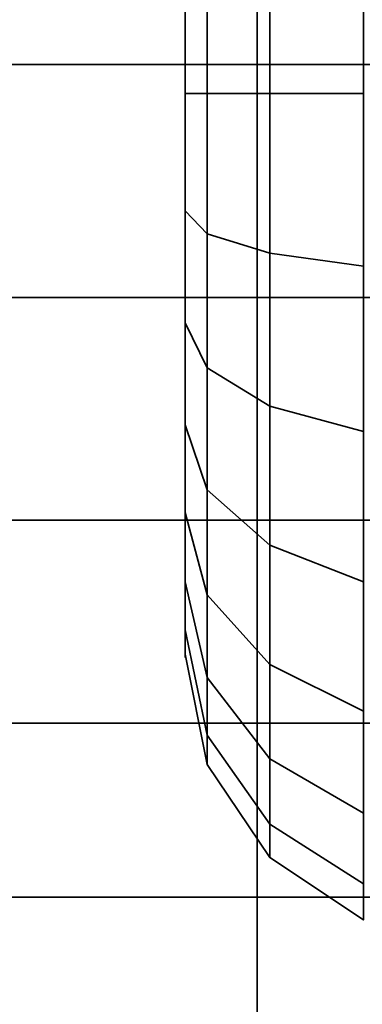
# Model space of a CAD drawing. Header units: millimetres. Extents: x -587 to 3688, y -115 to 120.
# Tile 593 of 656: x 2005.15 to 2007.53, y -38.5 to -31.69. Entities that reach past the tile are written whole.
import ezdxf

# ---------------------------------------------------------------- set-up
doc = ezdxf.new("R2010")
doc.units = ezdxf.units.MM
doc.layers.add('152', color=7, linetype='Continuous', true_color=0xffffff)

# ---------------------------------------------------------------- blocks, each defined once
blk = doc.blocks.new('UG_SURFACE_002')
at = {"layer": '152', "color": 252, "linetype": 'Continuous', "lineweight": 35}
for points in [[(2162.4999, -40, 2198), (2162.4999, 110, 2198), (837.5, 110, 2198), (837.5, -40, 2198)], [(987.5, -40, 2048.0001), (987.5, 110, 2048.0001), (2012.5, 110, 2048.0001), (2012.5, -40, 2048.0001)]]:
    blk.add_3dface(points, dxfattribs=at)
blk = doc.blocks.new('UG_SURFACE_064')
at = {"layer": '152', "color": 252, "linetype": 'Continuous', "lineweight": 35}
for points in [[(1991.0001, -17.5352, 415), (1991.0001, -46.5, 415), (2006.7999, -46.5, 415), (2006.7999, -17.5352, 415)], [(1991.0001, -17.5352, 414), (2006.7999, -17.5352, 414), (2006.7999, -46.5, 414), (1991.0001, -46.5, 414)], [(1991.0001, -17.5352, 275), (2006.7999, -17.5352, 275), (2006.7999, -46.5, 275), (1991.0001, -46.5, 275)], [(1991.0001, -17.5352, 276), (1991.0001, -46.5, 276), (2006.7999, -46.5, 276), (2006.7999, -17.5352, 276)], [(2006.7999, -17.5352, 414), (2006.7999, -17.5352, 415), (2006.7999, -46.5, 415), (2006.7999, -46.5, 414)], [(2006.7999, -46.5, 276), (2006.7999, -46.5, 275), (2006.7999, -17.5352, 275), (2006.7999, -17.5352, 276)]]:
    blk.add_3dface(points, dxfattribs=at)
blk = doc.blocks.new('UG_SURFACE_066')
at = {"layer": '152', "color": 18, "linetype": 'Continuous', "lineweight": 35}
for points in [[(1993, -32, 296.75), (2010, -32, 296.75), (2010, -28.8478, 296.08), (1993, -28.8478, 296.08)], [(1993, -30.3887, 281.4194), (2010, -30.3887, 281.4194), (2010, -33.6113, 281.4194), (1993, -33.6113, 281.4194)], [(1993, -35.1522, 296.08), (2010, -35.1522, 296.08), (2010, -32, 296.75), (1993, -32, 296.75)], [(1993, -33.6113, 281.4194), (2010, -33.6113, 281.4194), (2010, -36.5553, 282.7301), (1993, -36.5553, 282.7301)], [(1993, -37.7594, 294.1858), (2010, -37.7594, 294.1858), (2010, -35.1522, 296.08), (1993, -35.1522, 296.08)], [(1993, -36.5553, 282.7301), (2010, -36.5553, 282.7301), (2010, -38.7117, 285.125), (1993, -38.7117, 285.125)], [(1993, -39.3707, 291.3949), (2010, -39.3707, 291.3949), (2010, -37.7594, 294.1858), (1993, -37.7594, 294.1858)]]:
    blk.add_3dface(points, dxfattribs=at)
blk = doc.blocks.new('UG_SURFACE_067')
at = {"layer": '152', "color": 18, "linetype": 'Continuous', "lineweight": 35}
for points in [[(1993, -32, 408.75), (2010, -32, 408.75), (2010, -28.8478, 408.08), (1993, -28.8478, 408.08)], [(1993, -30.3887, 393.4194), (2010, -30.3887, 393.4194), (2010, -33.6113, 393.4194), (1993, -33.6113, 393.4194)], [(1993, -35.1522, 408.08), (2010, -35.1522, 408.08), (2010, -32, 408.75), (1993, -32, 408.75)], [(1993, -33.6113, 393.4194), (2010, -33.6113, 393.4194), (2010, -36.5553, 394.7301), (1993, -36.5553, 394.7301)], [(1993, -37.7594, 406.1858), (2010, -37.7594, 406.1858), (2010, -35.1522, 408.08), (1993, -35.1522, 408.08)], [(1993, -36.5553, 394.7301), (2010, -36.5553, 394.7301), (2010, -38.7117, 397.125), (1993, -38.7117, 397.125)], [(1993, -39.3707, 403.3949), (2010, -39.3707, 403.3949), (2010, -37.7594, 406.1858), (1993, -37.7594, 406.1858)]]:
    blk.add_3dface(points, dxfattribs=at)
blk = doc.blocks.new('UG_SURFACE_069')
at = {"layer": '152', "color": 252, "linetype": 'Continuous', "lineweight": 35}
for points in [[(2005.0001, -47, 273), (1993, -16.5, 273), (2009.0001, -19.5, 273), (2009.0001, -45.5, 273)], [(1993, -16.5, 275), (2005.0001, -47, 275), (2009.0001, -45.5, 275), (2009.0001, -19.5, 275)], [(1993, -16.5, 417), (2005.0001, -47, 417), (2009.0001, -45.5, 417), (2009.0001, -19.5, 417)], [(2005.0001, -47, 415), (1993, -16.5, 415), (2009.0001, -19.5, 415), (2009.0001, -45.5, 415)], [(2006.3, -28.8225, 402.95), (2006.3, -28.3214, 401.4077), (2006.3, -28.4909, 399.7948), (2006.3, -32.2, 401)], [(2006.3, -28.8225, 290.95), (2006.3, -28.3214, 289.4077), (2006.3, -28.4909, 287.7948), (2006.3, -32.2, 289)], [(2006.3, -28.4909, 399.7948), (2006.3, -29.3017, 398.3904), (2006.3, -30.6137, 397.4372), (2006.3, -32.2, 401)], [(2006.3, -28.4909, 287.7948), (2006.3, -29.3017, 286.3904), (2006.3, -30.6137, 285.4372), (2006.3, -32.2, 289)], [(2006.3, -31.3891, 404.8148), (2006.3, -29.9076, 404.1552), (2006.3, -28.8225, 402.95), (2006.3, -32.2, 401)], [(2006.3, -31.3891, 292.8148), (2006.3, -29.9076, 292.1552), (2006.3, -28.8225, 290.95), (2006.3, -32.2, 289)], [(2007.5347, -29.8622, 395.7492), (2007.5347, -32.2, 395.2522), (2006.8858, -32.2, 395.6858), (2006.8858, -30.0385, 396.1452)], [(2007.5347, -29.8622, 283.7492), (2007.5347, -32.2, 283.2522), (2006.8858, -32.2, 283.6858), (2006.8858, -30.0385, 284.1452)], [(2006.8858, -30.0385, 396.1452), (2006.8858, -32.2, 395.6858), (2006.4523, -32.2, 396.3346), (2006.4523, -30.3024, 396.738)], [(2006.8858, -30.0385, 284.1452), (2006.8858, -32.2, 283.6858), (2006.4523, -32.2, 284.3346), (2006.4523, -30.3024, 284.738)], [(2006.4523, -30.3024, 396.738), (2006.4523, -32.2, 396.3346), (2006.3, -32.2, 397.1), (2006.3, -30.6137, 397.4372)], [(2006.4523, -30.3024, 284.738), (2006.4523, -32.2, 284.3346), (2006.3, -32.2, 285.1), (2006.3, -30.6137, 285.4372)], [(2006.3, -30.6137, 397.4372), (2006.3, -32.2, 397.1), (2006.3, -33.7863, 397.4372), (2006.3, -32.2, 401)], [(2006.3, -30.6137, 285.4372), (2006.3, -32.2, 285.1), (2006.3, -33.7863, 285.4372), (2006.3, -32.2, 289)], [(2007.5347, -33.395, 406.6222), (2007.5347, -31.005, 406.6222), (2006.8858, -31.0951, 406.1981), (2006.8858, -33.3049, 406.1981)], [(2007.5347, -33.395, 294.6222), (2007.5347, -31.005, 294.6222), (2006.8858, -31.0951, 294.1981), (2006.8858, -33.3049, 294.1981)], [(2006.8858, -33.3049, 406.1981), (2006.8858, -31.0951, 406.1981), (2006.4523, -31.23, 405.5634), (2006.4523, -33.17, 405.5634)], [(2006.8858, -33.3049, 294.1981), (2006.8858, -31.0951, 294.1981), (2006.4523, -31.23, 293.5634), (2006.4523, -33.17, 293.5634)], [(2006.4523, -33.17, 405.5634), (2006.4523, -31.23, 405.5634), (2006.3, -31.3891, 404.8148), (2006.3, -33.0109, 404.8148)], [(2006.4523, -33.17, 293.5634), (2006.4523, -31.23, 293.5634), (2006.3, -31.3891, 292.8148), (2006.3, -33.0109, 292.8148)], [(2006.3, -34.4924, 404.1552), (2006.3, -33.0109, 404.8148), (2006.3, -31.3891, 404.8148), (2006.3, -32.2, 401)], [(2006.3, -34.4924, 292.1552), (2006.3, -33.0109, 292.8148), (2006.3, -31.3891, 292.8148), (2006.3, -32.2, 289)], [(2006.3, -32.2, 401), (2006.3, -33.7863, 397.4372), (2006.3, -35.0983, 398.3904)], [(2006.3, -35.0983, 398.3904), (2006.3, -35.9091, 399.7948), (2006.3, -36.0786, 401.4077), (2006.3, -32.2, 401)], [(2006.3, -36.0786, 401.4077), (2006.3, -35.5775, 402.95), (2006.3, -34.4924, 404.1552), (2006.3, -32.2, 401)], [(2006.4523, -32.2, 396.3346), (2006.4523, -34.0976, 396.738), (2006.3, -33.7863, 397.4372), (2006.3, -32.2, 397.1)], [(2006.4523, -32.2, 284.3346), (2006.4523, -34.0976, 284.738), (2006.3, -33.7863, 285.4372), (2006.3, -32.2, 285.1)], [(2006.3, -32.2, 289), (2006.3, -33.7863, 285.4372), (2006.3, -35.0983, 286.3904)], [(2006.3, -35.0983, 286.3904), (2006.3, -35.9091, 287.7948), (2006.3, -36.0786, 289.4077), (2006.3, -32.2, 289)], [(2006.3, -36.0786, 289.4077), (2006.3, -35.5775, 290.95), (2006.3, -34.4924, 292.1552), (2006.3, -32.2, 289)], [(2006.8858, -32.2, 395.6858), (2006.8858, -34.3615, 396.1452), (2006.4523, -34.0976, 396.738), (2006.4523, -32.2, 396.3346)], [(2006.8858, -32.2, 283.6858), (2006.8858, -34.3615, 284.1452), (2006.4523, -34.0976, 284.738), (2006.4523, -32.2, 284.3346)], [(2007.5347, -32.2, 395.2522), (2007.5347, -34.5378, 395.7492), (2006.8858, -34.3615, 396.1452), (2006.8858, -32.2, 395.6858)], [(2007.5347, -32.2, 283.2522), (2007.5347, -34.5378, 283.7492), (2006.8858, -34.3615, 284.1452), (2006.8858, -32.2, 283.6858)], [(2006.4523, -34.9422, 404.7744), (2006.4523, -33.17, 405.5634), (2006.3, -33.0109, 404.8148), (2006.3, -34.4924, 404.1552)], [(2006.4523, -34.9422, 292.7743), (2006.4523, -33.17, 293.5634), (2006.3, -33.0109, 292.8148), (2006.3, -34.4924, 292.1552)], [(2006.8858, -35.3236, 405.2993), (2006.8858, -33.3049, 406.1981), (2006.4523, -33.17, 405.5634), (2006.4523, -34.9422, 404.7744)], [(2006.8858, -35.3236, 293.2993), (2006.8858, -33.3049, 294.1981), (2006.4523, -33.17, 293.5634), (2006.4523, -34.9422, 292.7743)], [(2007.5347, -35.5784, 405.65), (2007.5347, -33.395, 406.6222), (2006.8858, -33.3049, 406.1981), (2006.8858, -35.3236, 405.2993)], [(2007.5347, -35.5784, 293.65), (2007.5347, -33.395, 294.6222), (2006.8858, -33.3049, 294.1981), (2006.8858, -35.3236, 293.2993)], [(2006.4523, -34.0976, 396.738), (2006.4523, -35.667, 397.8783), (2006.3, -35.0983, 398.3904), (2006.3, -33.7863, 397.4372)], [(2006.4523, -34.0976, 284.738), (2006.4523, -35.667, 285.8783), (2006.3, -35.0983, 286.3904), (2006.3, -33.7863, 285.4372)], [(2006.8858, -34.3615, 396.1452), (2006.8858, -36.1492, 397.4441), (2006.4523, -35.667, 397.8783), (2006.4523, -34.0976, 396.738)], [(2006.8858, -34.3615, 284.1452), (2006.8858, -36.1492, 285.4441), (2006.4523, -35.667, 285.8783), (2006.4523, -34.0976, 284.738)], [(2007.5347, -34.5378, 395.7492), (2007.5347, -36.4714, 397.154), (2006.8858, -36.1492, 397.4441), (2006.8858, -34.3615, 396.1452)], [(2007.5347, -34.5378, 283.7492), (2007.5347, -36.4714, 285.154), (2006.8858, -36.1492, 285.4441), (2006.8858, -34.3615, 284.1452)], [(2006.4523, -36.2403, 403.3327), (2006.4523, -34.9422, 404.7744), (2006.3, -34.4924, 404.1552), (2006.3, -35.5775, 402.95)], [(2006.4523, -36.2403, 291.3327), (2006.4523, -34.9422, 292.7743), (2006.3, -34.4924, 292.1552), (2006.3, -35.5775, 290.95)], [(2006.8858, -36.8022, 403.6571), (2006.8858, -35.3236, 405.2993), (2006.4523, -34.9422, 404.7744), (2006.4523, -36.2403, 403.3327)], [(2006.8858, -36.8022, 291.6571), (2006.8858, -35.3236, 293.2993), (2006.4523, -34.9422, 292.7743), (2006.4523, -36.2403, 291.3327)], [(2006.4523, -35.667, 397.8783), (2006.4523, -36.637, 399.5583), (2006.3, -35.9091, 399.7948), (2006.3, -35.0983, 398.3904)], [(2006.4523, -35.667, 285.8783), (2006.4523, -36.637, 287.5583), (2006.3, -35.9091, 287.7948), (2006.3, -35.0983, 286.3904)], [(2007.5347, -37.1777, 403.8739), (2007.5347, -35.5784, 405.65), (2006.8858, -35.3236, 405.2993), (2006.8858, -36.8022, 403.6571)], [(2007.5347, -37.1777, 291.8739), (2007.5347, -35.5784, 293.65), (2006.8858, -35.3236, 293.2993), (2006.8858, -36.8022, 291.6571)], [(2006.4523, -36.8398, 401.4877), (2006.4523, -36.2403, 403.3327), (2006.3, -35.5775, 402.95), (2006.3, -36.0786, 401.4077)], [(2006.4523, -36.8398, 289.4877), (2006.4523, -36.2403, 291.3327), (2006.3, -35.5775, 290.95), (2006.3, -36.0786, 289.4077)], [(2006.8858, -36.1492, 397.4441), (2006.8858, -37.2541, 399.3578), (2006.4523, -36.637, 399.5583), (2006.4523, -35.667, 397.8783)], [(2006.8858, -36.1492, 285.4441), (2006.8858, -37.2541, 287.3578), (2006.4523, -36.637, 287.5583), (2006.4523, -35.667, 285.8783)], [(2006.4523, -36.637, 399.5583), (2006.4523, -36.8398, 401.4877), (2006.3, -36.0786, 401.4077), (2006.3, -35.9091, 399.7948)], [(2006.4523, -36.637, 287.5583), (2006.4523, -36.8398, 289.4877), (2006.3, -36.0786, 289.4077), (2006.3, -35.9091, 287.7948)], [(2007.5347, -36.4714, 397.154), (2007.5347, -37.6664, 399.2238), (2006.8858, -37.2541, 399.3578), (2006.8858, -36.1492, 397.4441)], [(2007.5347, -36.4714, 285.154), (2007.5347, -37.6664, 287.2238), (2006.8858, -37.2541, 287.3578), (2006.8858, -36.1492, 285.4441)], [(2006.8858, -37.4851, 401.5555), (2006.8858, -36.8022, 403.6571), (2006.4523, -36.2403, 403.3327), (2006.4523, -36.8398, 401.4877)], [(2006.8858, -37.4851, 289.5555), (2006.8858, -36.8022, 291.6571), (2006.4523, -36.2403, 291.3327), (2006.4523, -36.8398, 289.4877)], [(2006.8858, -37.2541, 399.3578), (2006.8858, -37.4851, 401.5555), (2006.4523, -36.8398, 401.4877), (2006.4523, -36.637, 399.5583)], [(2006.8858, -37.2541, 287.3578), (2006.8858, -37.4851, 289.5555), (2006.4523, -36.8398, 289.4877), (2006.4523, -36.637, 287.5583)], [(2007.5347, -37.9163, 401.6008), (2007.5347, -37.1777, 403.8739), (2006.8858, -36.8022, 403.6571), (2006.8858, -37.4851, 401.5555)], [(2007.5347, -37.9163, 289.6008), (2007.5347, -37.1777, 291.8739), (2006.8858, -36.8022, 291.6571), (2006.8858, -37.4851, 289.5555)], [(2007.5347, -37.6664, 399.2238), (2007.5347, -37.9163, 401.6008), (2006.8858, -37.4851, 401.5555), (2006.8858, -37.2541, 399.3578)], [(2007.5347, -37.6664, 287.2238), (2007.5347, -37.9163, 289.6008), (2006.8858, -37.4851, 289.5555), (2006.8858, -37.2541, 287.3578)]]:
    blk.add_3dface(points, dxfattribs=at)
blk = doc.blocks.new('UG_SURFACE_075')
at = {"layer": '152', "color": 252, "linetype": 'Continuous', "lineweight": 35}
for points in [[(1991.0001, -17.5352, 1850), (1991.0001, -46.5, 1850), (2006.7999, -46.5, 1850), (2006.7999, -17.5352, 1850)], [(1991.0001, -17.5352, 1849), (2006.7999, -17.5352, 1849), (2006.7999, -46.5, 1849), (1991.0001, -46.5, 1849)], [(1991.0001, -17.5352, 1710), (2006.7999, -17.5352, 1710), (2006.7999, -46.5, 1710), (1991.0001, -46.5, 1710)], [(1991.0001, -17.5352, 1711), (1991.0001, -46.5, 1711), (2006.7999, -46.5, 1711), (2006.7999, -17.5352, 1711)], [(2006.7999, -17.5352, 1849), (2006.7999, -17.5352, 1850), (2006.7999, -46.5, 1850), (2006.7999, -46.5, 1849)], [(2006.7999, -46.5, 1711), (2006.7999, -46.5, 1710), (2006.7999, -17.5352, 1710), (2006.7999, -17.5352, 1711)]]:
    blk.add_3dface(points, dxfattribs=at)
blk = doc.blocks.new('UG_SURFACE_077')
at = {"layer": '152', "color": 18, "linetype": 'Continuous', "lineweight": 35}
for points in [[(1993, -32, 1731.75), (2010, -32, 1731.75), (2010, -28.8478, 1731.0799), (1993, -28.8478, 1731.0799)], [(1993, -30.3887, 1716.4193), (2010, -30.3887, 1716.4193), (2010, -33.6113, 1716.4193), (1993, -33.6113, 1716.4193)], [(1993, -35.1522, 1731.0799), (2010, -35.1522, 1731.0799), (2010, -32, 1731.75), (1993, -32, 1731.75)], [(1993, -33.6113, 1716.4193), (2010, -33.6113, 1716.4193), (2010, -36.5553, 1717.7302), (1993, -36.5553, 1717.7302)], [(1993, -37.7594, 1729.1858), (2010, -37.7594, 1729.1858), (2010, -35.1522, 1731.0799), (1993, -35.1522, 1731.0799)], [(1993, -36.5553, 1717.7302), (2010, -36.5553, 1717.7302), (2010, -38.7117, 1720.125), (1993, -38.7117, 1720.125)], [(1993, -39.3707, 1726.3949), (2010, -39.3707, 1726.3949), (2010, -37.7594, 1729.1858), (1993, -37.7594, 1729.1858)]]:
    blk.add_3dface(points, dxfattribs=at)
blk = doc.blocks.new('UG_SURFACE_078')
at = {"layer": '152', "color": 18, "linetype": 'Continuous', "lineweight": 35}
for points in [[(1993, -32, 1843.75), (2010, -32, 1843.75), (2010, -28.8478, 1843.0799), (1993, -28.8478, 1843.0799)], [(1993, -30.3887, 1828.4193), (2010, -30.3887, 1828.4193), (2010, -33.6113, 1828.4193), (1993, -33.6113, 1828.4193)], [(1993, -35.1522, 1843.0799), (2010, -35.1522, 1843.0799), (2010, -32, 1843.75), (1993, -32, 1843.75)], [(1993, -33.6113, 1828.4193), (2010, -33.6113, 1828.4193), (2010, -36.5553, 1829.7302), (1993, -36.5553, 1829.7302)], [(1993, -37.7594, 1841.1858), (2010, -37.7594, 1841.1858), (2010, -35.1522, 1843.0799), (1993, -35.1522, 1843.0799)], [(1993, -36.5553, 1829.7302), (2010, -36.5553, 1829.7302), (2010, -38.7117, 1832.1249), (1993, -38.7117, 1832.1249)], [(1993, -39.3707, 1838.3949), (2010, -39.3707, 1838.3949), (2010, -37.7594, 1841.1858), (1993, -37.7594, 1841.1858)]]:
    blk.add_3dface(points, dxfattribs=at)
blk = doc.blocks.new('UG_SURFACE_080')
at = {"layer": '152', "color": 252, "linetype": 'Continuous', "lineweight": 35}
for points in [[(2005.0001, -47, 1707.9999), (1993, -16.5, 1707.9999), (2009.0001, -19.5, 1707.9999), (2009.0001, -45.5, 1707.9999)], [(1993, -16.5, 1710), (2005.0001, -47, 1710), (2009.0001, -45.5, 1710), (2009.0001, -19.5, 1710)], [(1993, -16.5, 1852), (2005.0001, -47, 1852), (2009.0001, -45.5, 1852), (2009.0001, -19.5, 1852)], [(2005.0001, -47, 1850), (1993, -16.5, 1850), (2009.0001, -19.5, 1850), (2009.0001, -45.5, 1850)], [(2006.3, -28.8225, 1837.95), (2006.3, -28.3214, 1836.4077), (2006.3, -28.4909, 1834.7949), (2006.3, -32.2, 1836)], [(2006.3, -28.8225, 1725.95), (2006.3, -28.3214, 1724.4077), (2006.3, -28.4909, 1722.7949), (2006.3, -32.2, 1724)], [(2006.3, -28.4909, 1834.7949), (2006.3, -29.3017, 1833.3904), (2006.3, -30.6137, 1832.4372), (2006.3, -32.2, 1836)], [(2006.3, -28.4909, 1722.7949), (2006.3, -29.3017, 1721.3904), (2006.3, -30.6137, 1720.4372), (2006.3, -32.2, 1724)], [(2006.3, -31.3891, 1839.8148), (2006.3, -29.9076, 1839.1552), (2006.3, -28.8225, 1837.95), (2006.3, -32.2, 1836)], [(2006.3, -31.3891, 1727.8148), (2006.3, -29.9076, 1727.1552), (2006.3, -28.8225, 1725.95), (2006.3, -32.2, 1724)], [(2007.5347, -29.8622, 1830.7492), (2007.5347, -32.2, 1830.2523), (2006.8858, -32.2, 1830.6857), (2006.8858, -30.0385, 1831.1452)], [(2007.5347, -29.8622, 1718.7492), (2007.5347, -32.2, 1718.2522), (2006.8858, -32.2, 1718.6857), (2006.8858, -30.0385, 1719.1452)], [(2006.8858, -30.0385, 1831.1452), (2006.8858, -32.2, 1830.6857), (2006.4523, -32.2, 1831.3346), (2006.4523, -30.3024, 1831.738)], [(2006.8858, -30.0385, 1719.1452), (2006.8858, -32.2, 1718.6857), (2006.4523, -32.2, 1719.3346), (2006.4523, -30.3024, 1719.738)], [(2006.4523, -30.3024, 1831.738), (2006.4523, -32.2, 1831.3346), (2006.3, -32.2, 1832.1), (2006.3, -30.6137, 1832.4372)], [(2006.4523, -30.3024, 1719.738), (2006.4523, -32.2, 1719.3346), (2006.3, -32.2, 1720.1), (2006.3, -30.6137, 1720.4372)], [(2006.3, -30.6137, 1832.4372), (2006.3, -32.2, 1832.1), (2006.3, -33.7863, 1832.4372), (2006.3, -32.2, 1836)], [(2006.3, -30.6137, 1720.4372), (2006.3, -32.2, 1720.1), (2006.3, -33.7863, 1720.4372), (2006.3, -32.2, 1724)], [(2007.5347, -33.395, 1841.6221), (2007.5347, -31.005, 1841.6221), (2006.8858, -31.0951, 1841.1981), (2006.8858, -33.3049, 1841.1981)], [(2007.5347, -33.395, 1729.6221), (2007.5347, -31.005, 1729.6221), (2006.8858, -31.0951, 1729.1981), (2006.8858, -33.3049, 1729.1981)], [(2006.8858, -33.3049, 1841.1981), (2006.8858, -31.0951, 1841.1981), (2006.4523, -31.23, 1840.5634), (2006.4523, -33.17, 1840.5634)], [(2006.8858, -33.3049, 1729.1981), (2006.8858, -31.0951, 1729.1981), (2006.4523, -31.23, 1728.5634), (2006.4523, -33.17, 1728.5634)], [(2006.4523, -33.17, 1840.5634), (2006.4523, -31.23, 1840.5634), (2006.3, -31.3891, 1839.8148), (2006.3, -33.0109, 1839.8148)], [(2006.4523, -33.17, 1728.5634), (2006.4523, -31.23, 1728.5634), (2006.3, -31.3891, 1727.8148), (2006.3, -33.0109, 1727.8148)], [(2006.3, -34.4924, 1839.1552), (2006.3, -33.0109, 1839.8148), (2006.3, -31.3891, 1839.8148), (2006.3, -32.2, 1836)], [(2006.3, -34.4924, 1727.1552), (2006.3, -33.0109, 1727.8148), (2006.3, -31.3891, 1727.8148), (2006.3, -32.2, 1724)], [(2006.3, -32.2, 1836), (2006.3, -33.7863, 1832.4372), (2006.3, -35.0983, 1833.3904)], [(2006.3, -35.0983, 1833.3904), (2006.3, -35.9091, 1834.7949), (2006.3, -36.0786, 1836.4077), (2006.3, -32.2, 1836)], [(2006.3, -36.0786, 1836.4077), (2006.3, -35.5775, 1837.95), (2006.3, -34.4924, 1839.1552), (2006.3, -32.2, 1836)], [(2006.4523, -32.2, 1831.3346), (2006.4523, -34.0976, 1831.738), (2006.3, -33.7863, 1832.4372), (2006.3, -32.2, 1832.1)], [(2006.4523, -32.2, 1719.3346), (2006.4523, -34.0976, 1719.738), (2006.3, -33.7863, 1720.4372), (2006.3, -32.2, 1720.1)], [(2006.3, -32.2, 1724), (2006.3, -33.7863, 1720.4372), (2006.3, -35.0983, 1721.3904)], [(2006.3, -35.0983, 1721.3904), (2006.3, -35.9091, 1722.7949), (2006.3, -36.0786, 1724.4077), (2006.3, -32.2, 1724)], [(2006.3, -36.0786, 1724.4077), (2006.3, -35.5775, 1725.95), (2006.3, -34.4924, 1727.1552), (2006.3, -32.2, 1724)], [(2006.8858, -32.2, 1830.6857), (2006.8858, -34.3615, 1831.1452), (2006.4523, -34.0976, 1831.738), (2006.4523, -32.2, 1831.3346)], [(2006.8858, -32.2, 1718.6857), (2006.8858, -34.3615, 1719.1452), (2006.4523, -34.0976, 1719.738), (2006.4523, -32.2, 1719.3346)], [(2007.5347, -32.2, 1830.2523), (2007.5347, -34.5378, 1830.7492), (2006.8858, -34.3615, 1831.1452), (2006.8858, -32.2, 1830.6857)], [(2007.5347, -32.2, 1718.2522), (2007.5347, -34.5378, 1718.7492), (2006.8858, -34.3615, 1719.1452), (2006.8858, -32.2, 1718.6857)], [(2006.4523, -34.9422, 1839.7744), (2006.4523, -33.17, 1840.5634), (2006.3, -33.0109, 1839.8148), (2006.3, -34.4924, 1839.1552)], [(2006.4523, -34.9422, 1727.7744), (2006.4523, -33.17, 1728.5634), (2006.3, -33.0109, 1727.8148), (2006.3, -34.4924, 1727.1552)], [(2006.8858, -35.3236, 1840.2992), (2006.8858, -33.3049, 1841.1981), (2006.4523, -33.17, 1840.5634), (2006.4523, -34.9422, 1839.7744)], [(2006.8858, -35.3236, 1728.2993), (2006.8858, -33.3049, 1729.1981), (2006.4523, -33.17, 1728.5634), (2006.4523, -34.9422, 1727.7744)], [(2007.5347, -35.5784, 1840.6501), (2007.5347, -33.395, 1841.6221), (2006.8858, -33.3049, 1841.1981), (2006.8858, -35.3236, 1840.2992)], [(2007.5347, -35.5784, 1728.6501), (2007.5347, -33.395, 1729.6221), (2006.8858, -33.3049, 1729.1981), (2006.8858, -35.3236, 1728.2993)], [(2006.4523, -34.0976, 1831.738), (2006.4523, -35.667, 1832.8782), (2006.3, -35.0983, 1833.3904), (2006.3, -33.7863, 1832.4372)], [(2006.4523, -34.0976, 1719.738), (2006.4523, -35.667, 1720.8782), (2006.3, -35.0983, 1721.3904), (2006.3, -33.7863, 1720.4372)], [(2006.8858, -34.3615, 1831.1452), (2006.8858, -36.1492, 1832.4441), (2006.4523, -35.667, 1832.8782), (2006.4523, -34.0976, 1831.738)], [(2006.8858, -34.3615, 1719.1452), (2006.8858, -36.1492, 1720.4441), (2006.4523, -35.667, 1720.8782), (2006.4523, -34.0976, 1719.738)], [(2007.5347, -34.5378, 1830.7492), (2007.5347, -36.4714, 1832.154), (2006.8858, -36.1492, 1832.4441), (2006.8858, -34.3615, 1831.1452)], [(2007.5347, -34.5378, 1718.7492), (2007.5347, -36.4714, 1720.154), (2006.8858, -36.1492, 1720.4441), (2006.8858, -34.3615, 1719.1452)], [(2006.4523, -36.2403, 1838.3327), (2006.4523, -34.9422, 1839.7744), (2006.3, -34.4924, 1839.1552), (2006.3, -35.5775, 1837.95)], [(2006.4523, -36.2403, 1726.3327), (2006.4523, -34.9422, 1727.7744), (2006.3, -34.4924, 1727.1552), (2006.3, -35.5775, 1725.95)], [(2006.8858, -36.8022, 1838.6571), (2006.8858, -35.3236, 1840.2992), (2006.4523, -34.9422, 1839.7744), (2006.4523, -36.2403, 1838.3327)], [(2006.8858, -36.8022, 1726.6572), (2006.8858, -35.3236, 1728.2993), (2006.4523, -34.9422, 1727.7744), (2006.4523, -36.2403, 1726.3327)], [(2006.4523, -35.667, 1832.8782), (2006.4523, -36.637, 1834.5584), (2006.3, -35.9091, 1834.7949), (2006.3, -35.0983, 1833.3904)], [(2006.4523, -35.667, 1720.8782), (2006.4523, -36.637, 1722.5584), (2006.3, -35.9091, 1722.7949), (2006.3, -35.0983, 1721.3904)], [(2007.5347, -37.1777, 1838.8739), (2007.5347, -35.5784, 1840.6501), (2006.8858, -35.3236, 1840.2992), (2006.8858, -36.8022, 1838.6571)], [(2007.5347, -37.1777, 1726.8739), (2007.5347, -35.5784, 1728.6501), (2006.8858, -35.3236, 1728.2993), (2006.8858, -36.8022, 1726.6572)], [(2006.4523, -36.8398, 1836.4877), (2006.4523, -36.2403, 1838.3327), (2006.3, -35.5775, 1837.95), (2006.3, -36.0786, 1836.4077)], [(2006.4523, -36.8398, 1724.4877), (2006.4523, -36.2403, 1726.3327), (2006.3, -35.5775, 1725.95), (2006.3, -36.0786, 1724.4077)], [(2006.8858, -36.1492, 1832.4441), (2006.8858, -37.2541, 1834.3579), (2006.4523, -36.637, 1834.5584), (2006.4523, -35.667, 1832.8782)], [(2006.8858, -36.1492, 1720.4441), (2006.8858, -37.2541, 1722.3579), (2006.4523, -36.637, 1722.5584), (2006.4523, -35.667, 1720.8782)], [(2006.4523, -36.637, 1834.5584), (2006.4523, -36.8398, 1836.4877), (2006.3, -36.0786, 1836.4077), (2006.3, -35.9091, 1834.7949)], [(2006.4523, -36.637, 1722.5584), (2006.4523, -36.8398, 1724.4877), (2006.3, -36.0786, 1724.4077), (2006.3, -35.9091, 1722.7949)], [(2007.5347, -36.4714, 1832.154), (2007.5347, -37.6664, 1834.2239), (2006.8858, -37.2541, 1834.3579), (2006.8858, -36.1492, 1832.4441)], [(2007.5347, -36.4714, 1720.154), (2007.5347, -37.6664, 1722.2239), (2006.8858, -37.2541, 1722.3579), (2006.8858, -36.1492, 1720.4441)], [(2006.8858, -37.4851, 1836.5555), (2006.8858, -36.8022, 1838.6571), (2006.4523, -36.2403, 1838.3327), (2006.4523, -36.8398, 1836.4877)], [(2006.8858, -37.4851, 1724.5555), (2006.8858, -36.8022, 1726.6572), (2006.4523, -36.2403, 1726.3327), (2006.4523, -36.8398, 1724.4877)], [(2006.8858, -37.2541, 1834.3579), (2006.8858, -37.4851, 1836.5555), (2006.4523, -36.8398, 1836.4877), (2006.4523, -36.637, 1834.5584)], [(2006.8858, -37.2541, 1722.3579), (2006.8858, -37.4851, 1724.5555), (2006.4523, -36.8398, 1724.4877), (2006.4523, -36.637, 1722.5584)], [(2007.5347, -37.9163, 1836.6008), (2007.5347, -37.1777, 1838.8739), (2006.8858, -36.8022, 1838.6571), (2006.8858, -37.4851, 1836.5555)], [(2007.5347, -37.9163, 1724.6008), (2007.5347, -37.1777, 1726.8739), (2006.8858, -36.8022, 1726.6572), (2006.8858, -37.4851, 1724.5555)], [(2007.5347, -37.6664, 1834.2239), (2007.5347, -37.9163, 1836.6008), (2006.8858, -37.4851, 1836.5555), (2006.8858, -37.2541, 1834.3579)], [(2007.5347, -37.6664, 1722.2239), (2007.5347, -37.9163, 1724.6008), (2006.8858, -37.4851, 1724.5555), (2006.8858, -37.2541, 1722.3579)]]:
    blk.add_3dface(points, dxfattribs=at)

msp = doc.modelspace()

# ---------------------------------------------------------------- linework, layer by layer
at = {"layer": '152', "color": 252, "linetype": 'Continuous', "lineweight": -3, "true_color": 0x939598}
for p, q in [((2006.8, -46.5, 275), (2006.8, -17.5352, 275)), ((2006.8, -46.5, 276), (2006.8, -17.5352, 276)), ((2006.8, -46.5, 415), (2006.8, -17.5352, 415)), ((2006.8, -46.5, 414), (2006.8, -17.5352, 414)), ((2006.8, -46.5, 1710), (2006.8, -17.5352, 1710)), ((2006.8, -46.5, 1711), (2006.8, -17.5352, 1711)), ((2006.8, -46.5, 1850), (2006.8, -17.5352, 1850)), ((2006.8, -46.5, 1849), (2006.8, -17.5352, 1849))]:
    msp.add_line(p, q, dxfattribs=at)
at = {"layer": '152', "color": 252, "linetype": 'Continuous', "lineweight": -3, "true_color": 0x939598, "extrusion": (1, 0, 0)}
for centre in [(-32.2, 401, 2006.3), (-32.2, 289, 2006.3), (-32.2, 1836, 2006.3), (-32.2, 1724, 2006.3)]:
    msp.add_circle(centre, 3.9, dxfattribs=at)

# ---------------------------------------------------------------- block references
at = {"layer": '152', "color": 252, "linetype": 'Continuous', "lineweight": -3, "true_color": 0x939598}
for name in ['UG_SURFACE_002', 'UG_SURFACE_064', 'UG_SURFACE_075', 'UG_SURFACE_069', 'UG_SURFACE_080', 'UG_SURFACE_066', 'UG_SURFACE_067', 'UG_SURFACE_077', 'UG_SURFACE_078']:
    msp.add_blockref(name, (0, 0), dxfattribs=at)

doc.saveas('drawing.dxf')
